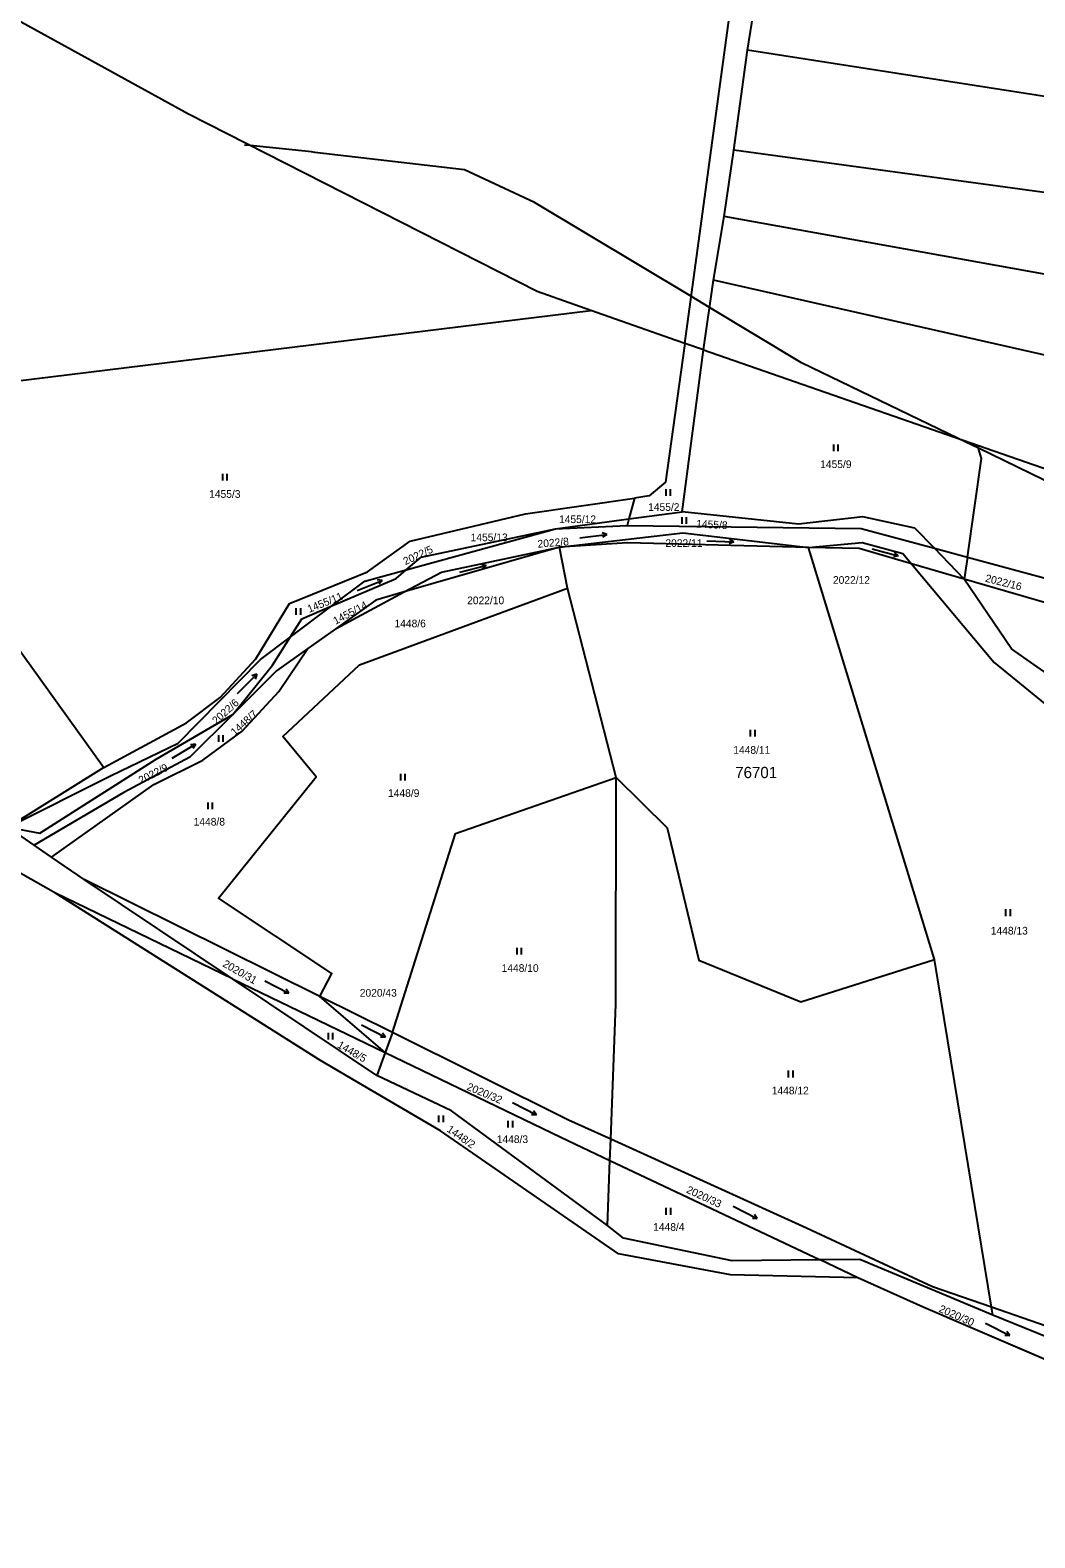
# Model space of a CAD drawing. Extents: x -794765 to -785424, y -1118958 to -1108731.
# Drawn here: x -787563.2 to -787340.3, y -1118639.5 to -1118305 of the extents above; entities that cross this region are included whole.
import ezdxf

# ---------------------------------------------------------------- set-up
doc = ezdxf.new("R2010")
doc.units = 0
for name, color, linetype in [('Level 66', 7, 'Continuous'), ('Level 75', 7, 'Continuous'), ('Level 76', 7, 'Continuous'), ('Level 81', 7, 'Continuous')]:
    doc.layers.add(name, color=color, linetype=linetype)

msp = doc.modelspace()

# ---------------------------------------------------------------- linework, layer by layer
at = {"layer": 'Level 66'}
for p, q in [((-787384.91, -1118398.41), (-787384.91, -1118396.91)), ((-787383.91, -1118398.41), (-787383.91, -1118396.91)), ((-787520.42, -1118404.95), (-787520.42, -1118403.45)), ((-787519.42, -1118404.95), (-787519.42, -1118403.45)), ((-787422.09, -1118408.31), (-787422.09, -1118406.81)), ((-787421.09, -1118408.31), (-787421.09, -1118406.81)), ((-787418.54, -1118414.52), (-787418.54, -1118413.02)), ((-787417.54, -1118414.52), (-787417.54, -1118413.02)), ((-787441.22, -1118417.62), (-787435.26, -1118416.89)), ((-787435.26, -1118416.89), (-787436.3, -1118416.51)), ((-787435.26, -1118416.89), (-787436.17, -1118417.51)), ((-787413.07, -1118418.32), (-787407.08, -1118418.53)), ((-787407.08, -1118418.53), (-787408.07, -1118419)), ((-787407.08, -1118418.53), (-787408.03, -1118418)), ((-787376.38, -1118420.1), (-787370.59, -1118421.65)), ((-787370.59, -1118421.65), (-787371.4, -1118420.91)), ((-787467.83, -1118425.26), (-787462.01, -1118423.81)), ((-787462.01, -1118423.81), (-787463.08, -1118423.56)), ((-787462.01, -1118423.81), (-787462.84, -1118424.53)), ((-787370.59, -1118421.65), (-787371.66, -1118421.88)), ((-787490.62, -1118429.31), (-787485.06, -1118427.07)), ((-787485.06, -1118427.07), (-787486.15, -1118426.97)), ((-787485.06, -1118427.07), (-787485.78, -1118427.9)), ((-787504.13, -1118434.72), (-787504.13, -1118433.22)), ((-787503.13, -1118434.72), (-787503.13, -1118433.22)), ((-787517.14, -1118452.16), (-787512.9, -1118447.91)), ((-787512.9, -1118447.91), (-787513.95, -1118448.25)), ((-787512.9, -1118447.91), (-787513.24, -1118448.96)), ((-787521.32, -1118462.9), (-787521.32, -1118461.4)), ((-787520.32, -1118462.9), (-787520.32, -1118461.4)), ((-787403.34, -1118461.71), (-787403.34, -1118460.21)), ((-787402.34, -1118461.71), (-787402.34, -1118460.21)), ((-787531.64, -1118466.53), (-787526.5, -1118463.44)), ((-787526.5, -1118463.44), (-787527.59, -1118463.52)), ((-787526.5, -1118463.44), (-787527.08, -1118464.38)), ((-787480.94, -1118471.46), (-787480.94, -1118469.96)), ((-787479.94, -1118471.46), (-787479.94, -1118469.96)), ((-787523.7, -1118477.86), (-787523.7, -1118476.36)), ((-787522.7, -1118477.86), (-787522.7, -1118476.36)), ((-787346.73, -1118501.53), (-787346.73, -1118500.03)), ((-787345.73, -1118501.53), (-787345.73, -1118500.03)), ((-787455.14, -1118510.06), (-787455.14, -1118508.56)), ((-787454.14, -1118510.06), (-787454.14, -1118508.56)), ((-787511.1, -1118515.92), (-787505.76, -1118518.65)), ((-787505.76, -1118518.65), (-787506.4, -1118517.76)), ((-787505.76, -1118518.65), (-787506.85, -1118518.65)), ((-787496.98, -1118528.92), (-787496.98, -1118527.42)), ((-787495.98, -1118528.92), (-787495.98, -1118527.42)), ((-787489.68, -1118525.65), (-787484.34, -1118528.38)), ((-787484.34, -1118528.38), (-787484.98, -1118527.49)), ((-787484.34, -1118528.38), (-787485.43, -1118528.38)), ((-787394.93, -1118537.32), (-787394.93, -1118535.82)), ((-787393.93, -1118537.32), (-787393.93, -1118535.82)), ((-787456.19, -1118542.88), (-787450.85, -1118545.61)), ((-787450.85, -1118545.61), (-787451.49, -1118544.72)), ((-787472.5, -1118547.26), (-787472.5, -1118545.76)), ((-787471.5, -1118547.26), (-787471.5, -1118545.76)), ((-787457.09, -1118548.46), (-787457.09, -1118546.96)), ((-787456.09, -1118548.46), (-787456.09, -1118546.96)), ((-787450.85, -1118545.61), (-787451.94, -1118545.61)), ((-787422.07, -1118567.78), (-787422.07, -1118566.28)), ((-787421.07, -1118567.78), (-787421.07, -1118566.28)), ((-787407.2, -1118565.9), (-787401.86, -1118568.63)), ((-787401.86, -1118568.63), (-787402.5, -1118567.74)), ((-787401.86, -1118568.63), (-787402.95, -1118568.63)), ((-787351.22, -1118591.82), (-787345.88, -1118594.55)), ((-787345.88, -1118594.55), (-787346.97, -1118594.55)), ((-787345.88, -1118594.55), (-787346.52, -1118593.66))]:
    msp.add_line(p, q, dxfattribs=at)
at = {"layer": 'Level 75'}
for p, q in [((-787417.9, -1118374.55), (-787402.57, -1118261.44)), ((-787404, -1118309.48), (-787400.74, -1118288.44)), ((-787407.09, -1118331.67), (-787404, -1118309.48)), ((-787409.24, -1118346.36), (-787407.09, -1118331.67)), ((-787411.56, -1118360.49), (-787409.24, -1118346.36)), ((-787413.8, -1118375.97), (-787411.56, -1118360.49)), ((-787629.87, -1118390.63), (-787438.82, -1118367.18)), ((-787418.52, -1118411.86), (-787413.8, -1118375.97)), ((-787413.8, -1118375.97), (-787417.9, -1118374.55)), ((-787413.8, -1118375.97), (-787353.01, -1118397.09)), ((-787429.1, -1118408.81), (-787430.33, -1118413.45)), ((-787446.64, -1118415.65), (-787430.33, -1118413.45)), ((-787430.33, -1118413.45), (-787430.71, -1118414.9)), ((-787430.33, -1118413.45), (-787418.52, -1118411.86)), ((-787479.78, -1118424.76), (-787446.64, -1118415.65)), ((-787446.64, -1118415.65), (-787430.71, -1118414.9)), ((-787445.72, -1118419.74), (-787480.16, -1118429.65)), ((-787443.96, -1118428.82), (-787445.72, -1118419.74)), ((-787362.53, -1118511.14), (-787390.51, -1118419.78)), ((-787362.57, -1118419.94), (-787355.26, -1118421.92)), ((-787355.96, -1118426.79), (-787362.57, -1118419.94)), ((-787355.96, -1118426.79), (-787367.67, -1118423.39)), ((-787355.26, -1118421.92), (-787355.96, -1118426.79)), ((-787495.27, -1118437.74), (-787480.16, -1118429.65)), ((-787433.19, -1118470.77), (-787443.96, -1118428.82)), ((-787505.48, -1118439.7), (-787496.22, -1118432.75)), ((-787495.27, -1118437.74), (-787501.57, -1118442.22)), ((-787546.81, -1118468.61), (-787568, -1118481.84)), ((-787562.27, -1118485.78), (-787568, -1118481.84)), ((-787557.53, -1118496.48), (-787576.6, -1118485.68)), ((-787558.39, -1118488.44), (-787562.27, -1118485.78)), ((-787551.16, -1118493.41), (-787558.39, -1118488.44)), ((-787518.29, -1118515.43), (-787551.16, -1118493.41)), ((-787498.93, -1118519.35), (-787551.16, -1118493.41)), ((-787498.76, -1118533.58), (-787557.53, -1118496.48)), ((-787518.29, -1118515.43), (-787557.53, -1118496.48)), ((-787349.9, -1118588.32), (-787362.53, -1118511.14)), ((-787518.29, -1118515.43), (-787484.4, -1118531.8)), ((-787486.26, -1118536.89), (-787518.29, -1118515.43)), ((-787484.4, -1118531.8), (-787498.93, -1118519.35)), ((-787482.79, -1118527.37), (-787498.93, -1118519.35)), ((-787482.79, -1118527.37), (-787484.4, -1118531.8)), ((-787489.41, -1118539.07), (-787498.76, -1118533.58)), ((-787484.4, -1118531.8), (-787486.26, -1118536.89)), ((-787472.16, -1118549.19), (-787489.41, -1118539.07)), ((-787434.54, -1118555.77), (-787434.36, -1118551.03)), ((-787435.08, -1118570.18), (-787434.54, -1118555.77)), ((-787434.54, -1118555.77), (-787387.94, -1118577.81)), ((-787379.56, -1118581.78), (-787387.94, -1118577.81)), ((-787365.06, -1118588.3), (-787379.56, -1118581.78)), ((-787324.12, -1118605.87), (-787365.06, -1118588.3)), ((-787349.61, -1118590.09), (-787349.9, -1118588.32)), ((-787321.76, -1118598.1), (-787349.9, -1118588.32)), ((-787322.66, -1118601.06), (-787349.61, -1118590.09))]:
    msp.add_line(p, q, dxfattribs=at)
for points in [[(-787438.82, -1118367.18), (-787450.68, -1118362.99), (-787528.04, -1118323.66), (-787620.89, -1118272.58)], [(-787181.11, -1118339.31), (-787219.07, -1118336.16), (-787286.38, -1118327.77), (-787404, -1118309.48)], [(-787192.93, -1118361.27), (-787256.87, -1118352.13), (-787407.09, -1118331.67)], [(-787204.45, -1118381.96), (-787288.56, -1118368.12), (-787409.24, -1118346.36)], [(-787216.75, -1118403.66), (-787289.04, -1118388.21), (-787411.56, -1118360.49)], [(-787417.9, -1118374.55), (-787419.84, -1118373.88), (-787438.82, -1118367.18)], [(-787417.9, -1118374.55), (-787422.24, -1118405.26), (-787425.81, -1118408.34), (-787429.1, -1118408.81)], [(-787617.06, -1118409.72), (-787598.89, -1118396.21), (-787546.81, -1118468.61)], [(-787355.26, -1118421.92), (-787352.13, -1118400.04), (-787353.01, -1118397.09)], [(-787353.01, -1118397.09), (-787249.07, -1118433.2), (-787235.84, -1118437.8)], [(-787546.81, -1118468.61), (-787528.49, -1118458.66), (-787520.97, -1118453.07), (-787513.06, -1118444.49), (-787505.63, -1118432.22), (-787488.3, -1118425.19), (-787478.83, -1118418.38), (-787453.3, -1118412.3), (-787429.1, -1118408.81)], [(-787362.57, -1118419.94), (-787366.89, -1118415.46), (-787378.48, -1118412.97), (-787392.73, -1118414.6), (-787418.52, -1118411.86)], [(-787479.78, -1118424.76), (-787476.41, -1118421.91), (-787446.64, -1118415.65)], [(-787445.72, -1118419.74), (-787418.4, -1118416.52), (-787390.51, -1118419.78)], [(-787430.71, -1118414.9), (-787378.79, -1118415.54), (-787362.57, -1118419.94)], [(-787480.16, -1118429.65), (-787471.92, -1118425.24), (-787445.72, -1118419.74)], [(-787390.51, -1118419.78), (-787430.63, -1118418.78), (-787445.72, -1118419.74)], [(-787390.51, -1118419.78), (-787378.63, -1118418.69), (-787369.58, -1118421.11), (-787367.67, -1118423.39)], [(-787367.67, -1118423.39), (-787379.27, -1118420.02), (-787390.51, -1118419.78)], [(-787367.67, -1118423.39), (-787349.3, -1118445.29), (-787334.09, -1118457.75)], [(-787355.26, -1118421.92), (-787314.2, -1118433.05), (-787295.11, -1118436.5)], [(-787496.22, -1118432.75), (-787482, -1118426.63), (-787479.78, -1118424.76)], [(-787496.22, -1118432.75), (-787488.92, -1118427.27), (-787479.78, -1118424.76)], [(-787301.35, -1118441.14), (-787315.26, -1118438.6), (-787355.96, -1118426.79)], [(-787301.35, -1118441.14), (-787311.09, -1118448.38), (-787329.12, -1118453.71), (-787345.51, -1118442.25), (-787355.96, -1118426.79)], [(-787498.93, -1118519.35), (-787496.26, -1118514.3), (-787521.34, -1118497.53), (-787499.69, -1118470.65), (-787507.08, -1118461.72), (-787490.08, -1118445.83), (-787443.96, -1118428.82)], [(-787480.16, -1118429.65), (-787486.45, -1118431.46), (-787495.27, -1118437.74)], [(-787505.48, -1118439.7), (-787502.91, -1118435.63), (-787496.22, -1118432.75)], [(-787568, -1118481.84), (-787545.35, -1118470.42), (-787530.31, -1118463.17), (-787512.07, -1118444.65), (-787505.48, -1118439.7)], [(-787518.2, -1118456.82), (-787509.39, -1118445.9), (-787505.48, -1118439.7)], [(-787558.39, -1118488.44), (-787535.74, -1118472.39), (-787524.84, -1118466.98), (-787516.12, -1118460.49), (-787507.98, -1118451.76), (-787501.57, -1118442.22)], [(-787501.57, -1118442.22), (-787508.48, -1118447.13), (-787518.2, -1118456.82)], [(-787568, -1118481.84), (-787560.99, -1118483.15), (-787535.23, -1118466.77), (-787518.2, -1118456.82)], [(-787518.2, -1118456.82), (-787527.72, -1118466.31), (-787542.34, -1118474.1), (-787562.27, -1118485.78)], [(-787482.79, -1118527.37), (-787468.81, -1118483.23), (-787433.19, -1118470.77)], [(-787434.36, -1118551.03), (-787433.23, -1118521.06), (-787433.19, -1118470.77)], [(-787433.19, -1118470.77), (-787421.86, -1118481.96), (-787414.81, -1118511.34), (-787392.19, -1118520.57), (-787362.53, -1118511.14)], [(-787434.36, -1118551.03), (-787443.72, -1118546.78), (-787482.79, -1118527.37)], [(-787484.4, -1118531.8), (-787445.44, -1118550.61), (-787434.54, -1118555.77)], [(-787435.08, -1118570.18), (-787469.71, -1118544.75), (-787486.26, -1118536.89)], [(-787379.56, -1118581.78), (-787407.83, -1118581.15), (-787432.67, -1118576.48), (-787472.16, -1118549.19)], [(-787349.9, -1118588.32), (-787363.02, -1118583.76), (-787390.92, -1118570.77), (-787434.36, -1118551.03)], [(-787387.94, -1118577.81), (-787407.41, -1118578.04), (-787431.54, -1118573.02), (-787435.08, -1118570.18)], [(-787349.61, -1118590.09), (-787379.13, -1118577.71), (-787387.94, -1118577.81)]]:
    msp.add_lwpolyline(points, dxfattribs=at)
at = {"layer": 'Level 81'}
for points in [[(-787230.84, -1118438.51), (-787235.42, -1118437.02), (-787248.07, -1118432.92), (-787253.59, -1118431.63), (-787266.61, -1118428.57), (-787270.81, -1118427.18), (-787278.41, -1118425.69), (-787291.85, -1118421.07), (-787329.69, -1118408.96), (-787352.8, -1118397.78), (-787357.34, -1118395.58), (-787392.05, -1118378.79), (-787412.44, -1118366.55), (-787416.49, -1118364.12), (-787451.29, -1118343.22), (-787466.78, -1118336), (-787500, -1118332.13), (-787500.74, -1118332.04), (-787514.34, -1118330.63), (-787515.61, -1118330.5)], [(-787199.3, -1118569.06), (-787210.97, -1118562.12), (-787213.48, -1118561.45), (-787217.11, -1118560.49), (-787255.19, -1118633.7), (-787257, -1118636.34), (-787259.14, -1118639.46), (-787272.02, -1118631.21), (-787314.06, -1118611.19), (-787319.31, -1118608.45), (-787324.12, -1118605.87), (-787365.06, -1118588.3), (-787379.56, -1118581.78), (-787407.83, -1118581.15), (-787432.67, -1118576.48)]]:
    msp.add_lwpolyline(points, dxfattribs=at)

# ---------------------------------------------------------------- texts
at = {"layer": 'Level 76'}
for s, p in [('1455/9', (-787387.91, -1118402.16)), ('1455/3', (-787523.45, -1118408.76)), ('1455/2', (-787426.08, -1118411.66)), ('1455/12', (-787445.84, -1118414.37)), ('1455/13', (-787465.45, -1118418.38)), ('2022/11', (-787422.25, -1118419.66)), ('2022/12', (-787385.08, -1118427.84)), ('2022/10', (-787466.22, -1118432.36)), ('1448/6', (-787482.33, -1118437.48)), ('1448/11', (-787407.19, -1118465.54)), ('1448/9', (-787483.77, -1118475.11)), ('1448/8', (-787526.89, -1118481.46)), ('1448/13', (-787350.07, -1118505.63)), ('1448/10', (-787458.58, -1118513.92)), ('2020/43', (-787490.04, -1118519.42)), ('1448/12', (-787398.66, -1118541.09)), ('1448/3', (-787459.65, -1118551.89)), ('1448/4', (-787424.96, -1118571.35))]:
    msp.add_text(s, height=1.7, dxfattribs=at).set_placement(p)
for s, rotation, p in [('1455/8', 357, (-787415.45, -1118415.34)), ('2022/8', 5, (-787450.53, -1118419.85)), ('2022/5', 25, (-787479.93, -1118423.72)), ('2022/16', 346, (-787351.42, -1118427.34)), ('1455/11', 22, (-787501.25, -1118434.29)), ('1455/14', 28, (-787495.4, -1118436.94)), ('2022/6', 42, (-787521.86, -1118459.11)), ('1448/7', 42, (-787517.74, -1118461.61)), ('2022/9', 27, (-787538.57, -1118472.3)), ('2020/31', 330, (-787520.6, -1118512.61)), ('1448/5', 330, (-787495.18, -1118530.59)), ('2020/32', 337, (-787466.46, -1118540.01)), ('1448/2', 325, (-787470.88, -1118549.2)), ('2020/33', 335, (-787417.75, -1118562.83)), ('2020/30', 336, (-787361.73, -1118589.25))]:
    msp.add_text(s, height=1.7, rotation=rotation, dxfattribs=at).set_placement(p)
at = {"layer": 'Level 81'}
msp.add_text('76701', height=2.5, dxfattribs=at).set_placement((-787406.76, -1118470.94))

doc.saveas('drawing.dxf')
